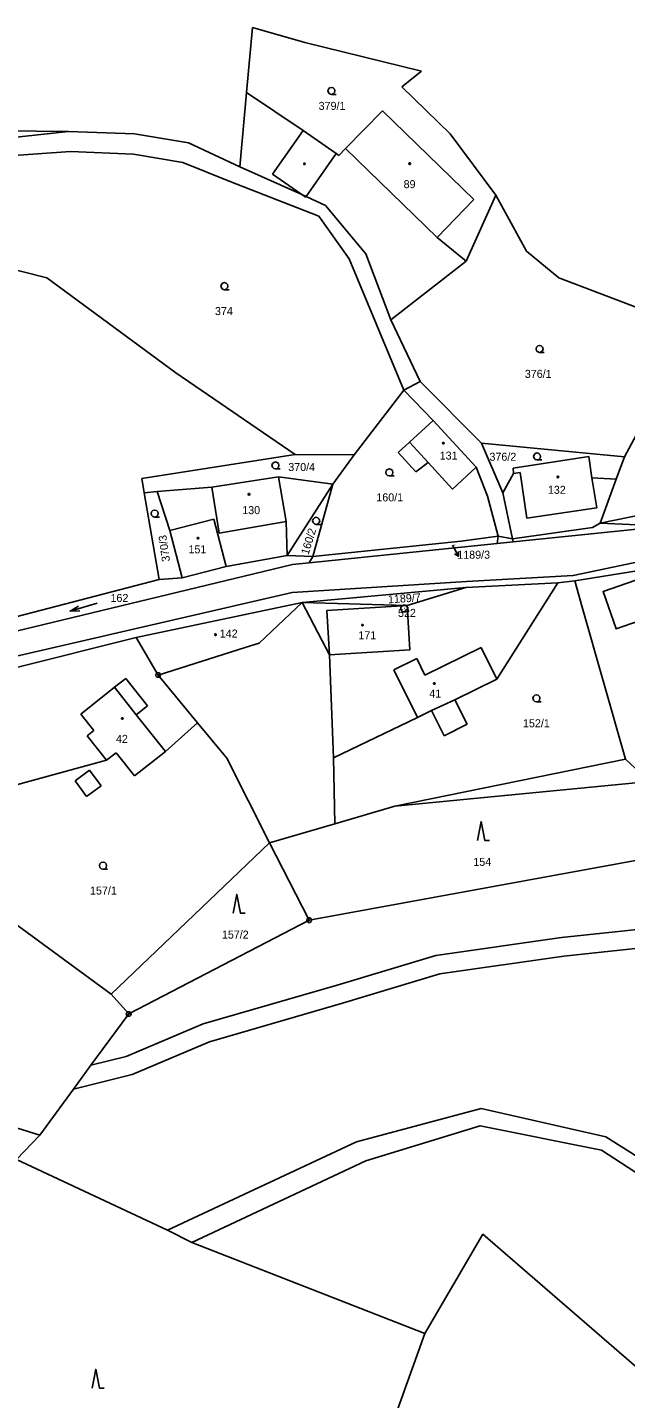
# Model space of a CAD drawing. Extents: x -694465 to -690527, y -983694 to -978978.
# Drawn here: x -692006.8 to -691879.9, y -981699.8 to -981408.5 of the extents above; entities that cross this region are included whole.
import ezdxf

# ---------------------------------------------------------------- set-up
doc = ezdxf.new("R2010")
doc.units = 0
for name, color, linetype in [('Vrstva 1', 7, 'Continuous'), ('Vrstva 16', 7, 'Continuous'), ('Vrstva 17', 7, 'Continuous'), ('Vrstva 18', 7, 'Continuous'), ('Vrstva 19', 7, 'Continuous'), ('Vrstva 24', 7, 'Continuous'), ('Vrstva 25', 7, 'Continuous'), ('Vrstva 29', 7, 'Continuous')]:
    doc.layers.add(name, color=color, linetype=linetype)

msp = doc.modelspace()

# ---------------------------------------------------------------- linework, layer by layer
at = {"layer": 'Vrstva 1'}
for points in [[(-691960.31, -981422.28), (-691959.05, -981408.45)], [(-691959.05, -981408.45), (-691947.93, -981411.64)], [(-691947.93, -981411.64), (-691923.19, -981417.75)], [(-691923.19, -981417.75), (-691927.35, -981421.06)], [(-691960.31, -981422.28), (-691961.75, -981438.08)], [(-691948.3, -981430.35), (-691960.31, -981422.28)], [(-691927.35, -981421.06), (-691917.09, -981431.07)], [(-691931.5, -981426.15), (-691939.31, -981434.18)], [(-691912.09, -981445.03), (-691931.5, -981426.15)], [(-691998.1, -981430.59), (-692025.31, -981430.28)], [(-692024.87, -981433.45), (-691998.1, -981430.59)], [(-691984.09, -981431.07), (-691998.1, -981430.59)], [(-691972.62, -981432.99), (-691984.09, -981431.07)], [(-691954.81, -981439.64), (-691948.3, -981430.35)], [(-691941.31, -981435.25), (-691948.3, -981430.35)], [(-691917.09, -981431.07), (-691907.44, -981444.08)], [(-691961.75, -981438.08), (-691972.62, -981432.99)], [(-692024.77, -981436.75), (-691997.68, -981434.81)], [(-691997.68, -981434.81), (-691984.32, -981435.38)], [(-691984.32, -981435.38), (-691973.88, -981437.14)], [(-691941.31, -981435.25), (-691947.71, -981444.38)], [(-691940.73, -981435.65), (-691941.31, -981435.25)], [(-691939.31, -981434.18), (-691940.73, -981435.65)], [(-691919.9, -981453.06), (-691939.31, -981434.18)], [(-691973.88, -981437.14), (-691964.04, -981441.09)], [(-691948.62, -981443.97), (-691961.75, -981438.08)], [(-691948.62, -981443.97), (-691954.81, -981439.64)], [(-691964.04, -981441.09), (-691944.96, -981448.53)], [(-691947.71, -981444.38), (-691948.62, -981443.97)], [(-691947.82, -981444.53), (-691948.62, -981443.97)], [(-691947.71, -981444.38), (-691947.82, -981444.53)], [(-691943.54, -981446.25), (-691947.71, -981444.38)], [(-691919.9, -981453.06), (-691912.09, -981445.03)], [(-691907.44, -981444.08), (-691913.7, -981458.12)], [(-691907.44, -981444.08), (-691900.9, -981456)], [(-691944.96, -981448.53), (-691938.56, -981457.62)], [(-691935.01, -981456.58), (-691943.54, -981446.25)], [(-691913.7, -981458.12), (-691919.9, -981453.06)], [(-692002.71, -981461.65), (-692028.47, -981455.125)], [(-691929.7, -981470.56), (-691935.01, -981456.58)], [(-691900.9, -981456), (-691894.02, -981461.68)], [(-691938.56, -981457.62), (-691926.97, -981485.5)], [(-691929.7, -981470.56), (-691913.7, -981458.12)], [(-691975.31, -981481.82), (-692002.71, -981461.65)], [(-691894.02, -981461.68), (-691859.79, -981474.68)], [(-691923.5, -981483.65), (-691929.7, -981470.56)], [(-691949.98, -981499.18), (-691975.31, -981481.82)], [(-691923.5, -981483.65), (-691926.97, -981485.5)], [(-691910.48, -981496.76), (-691923.5, -981483.65)], [(-691880.14, -981499.65), (-691871.15, -981482.96)], [(-691926.97, -981485.5), (-691937.46, -981499.24)], [(-691926.97, -981485.5), (-691920.71, -981491.95)], [(-691920.71, -981491.95), (-691925.73, -981496.54)], [(-691920.71, -981491.95), (-691911.61, -981501.9)], [(-691925.73, -981496.54), (-691928.12, -981498.75)], [(-691925.73, -981496.54), (-691921.79, -981500.91)], [(-691880.14, -981499.65), (-691910.48, -981496.76)], [(-691905.91, -981507.34), (-691910.48, -981496.76)], [(-691982.58, -981504.28), (-691949.98, -981499.18)], [(-691949.98, -981499.18), (-691937.46, -981499.24)], [(-691937.46, -981499.24), (-691942.05, -981505.49)], [(-691928.12, -981498.75), (-691924.37, -981502.84)], [(-691924.37, -981502.84), (-691921.79, -981500.91)], [(-691921.79, -981500.91), (-691916.6, -981506.52)], [(-691887.69, -981499.6), (-691903.75, -981502.1)], [(-691887.06, -981504.16), (-691887.69, -981499.6)], [(-691881.88, -981504.45), (-691880.14, -981499.65)], [(-691953.55, -981503.96), (-691967.73, -981506.12)], [(-691942.05, -981505.49), (-691953.55, -981503.96)], [(-691953.55, -981503.96), (-691951.93, -981513.42)], [(-691916.6, -981506.52), (-691911.61, -981501.9)], [(-691911.61, -981501.9), (-691909.18, -981508.04)], [(-691903.65, -981503.23), (-691905.91, -981507.34)], [(-691903.75, -981502.1), (-691903.65, -981503.23)], [(-691902.26, -981503.03), (-691903.65, -981503.23)], [(-691900.85, -981512.7), (-691902.26, -981503.03)], [(-691982.06, -981507.3), (-691982.58, -981504.28)], [(-691967.73, -981506.12), (-691979.3, -981507.07)], [(-691967.73, -981506.12), (-691966.13, -981515.9)], [(-691951.71, -981520.67), (-691942.05, -981505.49)], [(-691942.05, -981505.49), (-691946.26, -981520.88)], [(-691881.88, -981504.45), (-691887.06, -981504.16)], [(-691887.06, -981504.16), (-691885.95, -981510.52)], [(-691885.25, -981513.76), (-691881.88, -981504.45)], [(-691979.3, -981507.07), (-691982.06, -981507.3)], [(-691978.88, -981525.74), (-691982.06, -981507.3)], [(-691979.3, -981507.07), (-691976.62, -981515.34)], [(-691909.18, -981508.04), (-691906.91, -981516.56)], [(-691903.87, -981517.12), (-691905.91, -981507.34)], [(-691854.51, -981507.49), (-691885.25, -981513.76)], [(-691885.95, -981510.52), (-691900.85, -981512.7)], [(-691976.62, -981515.34), (-691967.28, -981512.92)], [(-691976.62, -981515.34), (-691974.01, -981525.4)], [(-691967.28, -981512.92), (-691964.67, -981522.98)], [(-691966.13, -981515.9), (-691951.93, -981513.42)], [(-691951.93, -981513.42), (-691951.71, -981520.67)], [(-691903.87, -981517.12), (-691886.94, -981514.69)], [(-691871.29, -981514.43), (-691903.711, -981517.765)], [(-691886.94, -981514.69), (-691885.25, -981513.76)], [(-691885.25, -981513.76), (-691871.29, -981514.43)], [(-691907.112, -981518.114), (-691947.03, -981522.22)], [(-691914.8, -981517.61), (-691946.26, -981520.88)], [(-691906.91, -981516.56), (-691914.8, -981517.61)], [(-691906.91, -981516.56), (-691907.112, -981518.114)], [(-691903.711, -981517.765), (-691907.112, -981518.114)], [(-691906.91, -981516.56), (-691903.87, -981517.12)], [(-691903.87, -981517.12), (-691903.711, -981517.765)], [(-691964.67, -981522.98), (-691951.71, -981520.67)], [(-691946.26, -981520.88), (-691951.71, -981520.67)], [(-691946.26, -981520.88), (-691947.03, -981522.22)], [(-691867.12, -981519.87), (-691890.99, -981524.86)], [(-691950.59, -981522.54), (-692017.53, -981538.68)], [(-691974.01, -981525.4), (-691964.67, -981522.98)], [(-691947.03, -981522.22), (-691950.59, -981522.54)], [(-691890.67, -981526.02), (-691866.86, -981522.22)], [(-691873.74, -981533.36), (-691881.91, -981536.2), (-691884.65, -981528.31), (-691869.36, -981522.99), (-691866.59, -981530.95)], [(-691978.88, -981525.74), (-692017.51, -981535.79)], [(-691974.01, -981525.4), (-691978.88, -981525.74)], [(-691913.65, -981526.15), (-691950.65, -981528.48)], [(-691913.77, -981527.42), (-691894.24, -981526.47)], [(-691890.99, -981524.86), (-691913.65, -981526.15)], [(-691907.22, -981546.95), (-691894.24, -981526.47)], [(-691894.24, -981526.47), (-691890.67, -981526.02)], [(-691890.67, -981526.02), (-691889.08, -981531.6)], [(-692055.77, -981552.78), (-691950.65, -981528.48)], [(-691948.52, -981530.6), (-691913.77, -981527.42)], [(-691926.24, -981531.28), (-691913.77, -981527.42)], [(-691983.74, -981538.07), (-691948.52, -981530.6)], [(-691954.98, -981536.71), (-691948.52, -981530.6)], [(-691948.52, -981530.6), (-691942.72, -981541.78)], [(-691948.52, -981530.6), (-691926.24, -981531.28)], [(-691943.31, -981532.36), (-691926.24, -981531.28)], [(-691942.72, -981541.78), (-691943.31, -981532.36)], [(-691926.24, -981531.28), (-691925.64, -981540.7)], [(-691889.08, -981531.6), (-691879.91, -981563.92)], [(-692010.02, -981544.68), (-691983.74, -981538.07)], [(-691983.74, -981538.07), (-691979.09, -981546.04)], [(-691957.65, -981539.24), (-691954.98, -981536.71)], [(-691979.09, -981546.04), (-691960.6, -981540.18)], [(-691960.6, -981540.18), (-691957.65, -981539.24)], [(-691925.64, -981540.7), (-691942.72, -981541.78)], [(-691942.72, -981541.78), (-691941.89, -981563.64)], [(-691922.46, -981546.04), (-691910.56, -981540.17)], [(-691910.56, -981540.17), (-691907.22, -981546.95)], [(-691929.06, -981544.92), (-691924.19, -981542.52)], [(-691924.19, -981542.52), (-691922.46, -981546.04)], [(-691985.98, -981546.76), (-691988.35, -981548.64)], [(-691981.37, -981552.58), (-691985.98, -981546.76)], [(-691979.09, -981546.04), (-691970.71, -981556.2)], [(-691924.06, -981555.06), (-691929.06, -981544.92)], [(-691916.09, -981551.32), (-691907.22, -981546.95)], [(-691988.35, -981548.64), (-691995.53, -981554.32)], [(-691988.35, -981548.64), (-691983.75, -981554.46)], [(-691983.75, -981554.46), (-691981.37, -981552.58)], [(-691916.09, -981551.32), (-691921.05, -981553.58)], [(-691913.53, -981556.51), (-691916.09, -981551.32)], [(-691995.53, -981554.32), (-691992.75, -981557.84)], [(-691977.56, -981562.27), (-691983.75, -981554.46)], [(-691970.71, -981556.2), (-691977.56, -981562.27)], [(-691970.71, -981556.2), (-691964.55, -981563.67)], [(-691941.89, -981563.64), (-691924.06, -981555.06)], [(-691924.06, -981555.06), (-691921.05, -981553.58)], [(-691921.05, -981553.58), (-691918.42, -981558.92)], [(-691992.75, -981557.84), (-691994.16, -981558.96)], [(-691994.16, -981558.96), (-691990.06, -981564.15)], [(-691918.42, -981558.92), (-691913.53, -981556.51)], [(-691984.12, -981567.47), (-691977.56, -981562.27)], [(-691990.06, -981564.15), (-692009.94, -981569.56)], [(-691990.06, -981564.15), (-691988.03, -981562.54)], [(-691988.03, -981562.54), (-691984.12, -981567.47)], [(-691964.55, -981563.67), (-691955.43, -981581.68)], [(-691941.89, -981563.64), (-691941.628, -981577.644)], [(-691879.91, -981563.92), (-691928.86, -981573.91)], [(-691879.91, -981563.92), (-691874.8, -981568.66)], [(-691996.74, -981568.49), (-691993.65, -981566.25)], [(-691993.65, -981566.25), (-691991.21, -981569.61)], [(-691994.31, -981571.85), (-691996.74, -981568.49)], [(-691991.21, -981569.61), (-691994.31, -981571.85)], [(-691874.8, -981568.66), (-691928.86, -981573.91)], [(-691928.86, -981573.91), (-691941.628, -981577.644)], [(-691941.628, -981577.644), (-691955.43, -981581.68)], [(-691955.43, -981581.68), (-691989.06, -981613.87)], [(-691955.43, -981581.68), (-691947.03, -981598.12)], [(-691861.51, -981582.47), (-691947.03, -981598.12)], [(-691989.06, -981613.87), (-692014.65, -981595.08)], [(-691817.358, -981596.337), (-691839.162, -981599.874), (-691869.365, -981599.244), (-691893.483, -981601.784), (-691920.148, -981605.595), (-691941.085, -981611.942), (-691969.555, -981620.171), (-691985.911, -981627.095), (-691993.346, -981628.954)], [(-691947.03, -981598.12), (-691985.35, -981618.05)], [(-691818.088, -981600.507), (-691838.882, -981603.88), (-691869.197, -981603.248), (-691892.991, -981605.754), (-691919.28, -981609.511), (-691939.949, -981615.778), (-691968.215, -981623.947), (-691984.639, -981630.899), (-691997.048, -981634.003)], [(-691985.35, -981618.05), (-691989.06, -981613.87)], [(-691985.35, -981618.05), (-691993.346, -981628.954)], [(-691993.346, -981628.954), (-691997.048, -981634.003)], [(-691997.048, -981634.003), (-692004.24, -981643.81)], [(-692004.24, -981643.81), (-692028.22, -981636.32)], [(-691910.54, -981638.14), (-691936.98, -981645.2)], [(-691884.1, -981644.16), (-691910.54, -981638.14)], [(-692004.24, -981643.81), (-692009.13, -981648.98)], [(-691935.01, -981649.24), (-691910.72, -981641.81)], [(-691910.72, -981641.81), (-691885, -981646.97)], [(-691936.98, -981645.2), (-691977.09, -981663.95)], [(-691816.5, -981686.78), (-691884.1, -981644.16)], [(-692009.13, -981648.98), (-691977.09, -981663.95)], [(-691971.94, -981666.59), (-691935.01, -981649.24)], [(-691885, -981646.97), (-691819.04, -981689.93)], [(-691977.09, -981663.95), (-691971.94, -981666.59)], [(-691971.94, -981666.59), (-691922.46, -981685.96)], [(-691910.17, -981664.83), (-691922.46, -981685.96)], [(-691819.21, -981743.64), (-691910.17, -981664.83)], [(-691922.46, -981685.96), (-691963.41, -981800.11)]]:
    msp.add_lwpolyline(points, dxfattribs=at)
at = {"layer": 'Vrstva 24'}
for points in [[(-691926.636, -981531.186), (-691926.3, -981531.38), (-691926.106, -981531.716), (-691926.106, -981532.104), (-691926.3, -981532.44), (-691926.636, -981532.634), (-691927.024, -981532.634), (-691927.36, -981532.44), (-691927.554, -981532.104), (-691927.554, -981531.716), (-691927.36, -981531.38), (-691927.024, -981531.186)], [(-691978.936, -981545.564), (-691978.686, -981545.746), (-691978.59, -981546.04), (-691978.686, -981546.334), (-691978.936, -981546.516), (-691979.244, -981546.516), (-691979.494, -981546.334), (-691979.59, -981546.04), (-691979.494, -981545.746), (-691979.244, -981545.564)], [(-691946.876, -981597.644), (-691946.626, -981597.826), (-691946.53, -981598.12), (-691946.626, -981598.414), (-691946.876, -981598.596), (-691947.184, -981598.596), (-691947.434, -981598.414), (-691947.53, -981598.12), (-691947.434, -981597.826), (-691947.184, -981597.644)], [(-691985.196, -981617.574), (-691984.946, -981617.756), (-691984.85, -981618.05), (-691984.946, -981618.344), (-691985.196, -981618.526), (-691985.504, -981618.526), (-691985.754, -981618.344), (-691985.85, -981618.05), (-691985.754, -981617.756), (-691985.504, -981617.574)]]:
    msp.add_lwpolyline(points, close=True, dxfattribs=at)
for points in [[(-691926.88, -981531.91), (-691926.78, -981531.91)], [(-691979.209, -981546.04), (-691978.97, -981546.04)], [(-691947.149, -981598.12), (-691946.91, -981598.12)], [(-691985.469, -981618.05), (-691985.23, -981618.05)]]:
    msp.add_lwpolyline(points, dxfattribs=at)
at = {"layer": 'Vrstva 25'}
for points in [[(-691942.32, -981422.68), (-691942.695, -981422.579), (-691942.969, -981422.305), (-691943.07, -981421.93), (-691942.969, -981421.555), (-691942.695, -981421.281), (-691942.32, -981421.18), (-691941.945, -981421.281), (-691941.671, -981421.555), (-691941.57, -981421.93), (-691941.671, -981422.305), (-691941.945, -981422.579), (-691942.32, -981422.68), (-691941.32, -981422.681)], [(-691965.03, -981464.17), (-691965.405, -981464.069), (-691965.679, -981463.795), (-691965.78, -981463.42), (-691965.679, -981463.045), (-691965.405, -981462.771), (-691965.03, -981462.67), (-691964.655, -981462.771), (-691964.381, -981463.045), (-691964.28, -981463.42), (-691964.381, -981463.795), (-691964.655, -981464.069), (-691965.03, -981464.17), (-691964.03, -981464.171)], [(-691898.14, -981477.5), (-691898.515, -981477.399), (-691898.789, -981477.125), (-691898.89, -981476.75), (-691898.789, -981476.375), (-691898.515, -981476.101), (-691898.14, -981476), (-691897.765, -981476.101), (-691897.491, -981476.375), (-691897.39, -981476.75), (-691897.491, -981477.125), (-691897.765, -981477.399), (-691898.14, -981477.5), (-691897.14, -981477.501)], [(-691954.2, -981502.25), (-691954.575, -981502.149), (-691954.849, -981501.875), (-691954.95, -981501.5), (-691954.849, -981501.125), (-691954.575, -981500.851), (-691954.2, -981500.75), (-691953.825, -981500.851), (-691953.551, -981501.125), (-691953.45, -981501.5), (-691953.551, -981501.875), (-691953.825, -981502.149), (-691954.2, -981502.25), (-691953.2, -981502.251)], [(-691898.67, -981500.35), (-691899.045, -981500.249), (-691899.319, -981499.975), (-691899.42, -981499.6), (-691899.319, -981499.225), (-691899.045, -981498.951), (-691898.67, -981498.85), (-691898.295, -981498.951), (-691898.021, -981499.225), (-691897.92, -981499.6), (-691898.021, -981499.975), (-691898.295, -981500.249), (-691898.67, -981500.35), (-691897.67, -981500.351)], [(-691930.02, -981503.74), (-691930.395, -981503.639), (-691930.669, -981503.365), (-691930.77, -981502.99), (-691930.669, -981502.615), (-691930.395, -981502.341), (-691930.02, -981502.24), (-691929.645, -981502.341), (-691929.371, -981502.615), (-691929.27, -981502.99), (-691929.371, -981503.365), (-691929.645, -981503.639), (-691930.02, -981503.74), (-691929.02, -981503.741)], [(-691979.83, -981512.48), (-691980.205, -981512.379), (-691980.479, -981512.105), (-691980.58, -981511.73), (-691980.479, -981511.355), (-691980.205, -981511.081), (-691979.83, -981510.98), (-691979.455, -981511.081), (-691979.181, -981511.355), (-691979.08, -981511.73), (-691979.181, -981512.105), (-691979.455, -981512.379), (-691979.83, -981512.48), (-691978.83, -981512.481)], [(-691945.55, -981514.03), (-691945.925, -981513.929), (-691946.199, -981513.655), (-691946.3, -981513.28), (-691946.199, -981512.905), (-691945.925, -981512.631), (-691945.55, -981512.53), (-691945.175, -981512.631), (-691944.901, -981512.905), (-691944.8, -981513.28), (-691944.901, -981513.655), (-691945.175, -981513.929), (-691945.55, -981514.03), (-691944.55, -981514.031)], [(-691992.009, -981530.784), (-691997.771, -981532.456)], [(-691995.711, -981532.379), (-691997.771, -981532.456), (-691995.99, -981531.418)], [(-691898.8, -981551.73), (-691899.175, -981551.629), (-691899.449, -981551.355), (-691899.55, -981550.98), (-691899.449, -981550.605), (-691899.175, -981550.331), (-691898.8, -981550.23), (-691898.425, -981550.331), (-691898.151, -981550.605), (-691898.05, -981550.98), (-691898.151, -981551.355), (-691898.425, -981551.629), (-691898.8, -981551.73), (-691897.8, -981551.731)], [(-691911.29, -981581.18), (-691910.54, -981577.18), (-691909.79, -981581.18), (-691908.79, -981581.18)], [(-691990.81, -981587.28), (-691991.185, -981587.179), (-691991.459, -981586.905), (-691991.56, -981586.53), (-691991.459, -981586.155), (-691991.185, -981585.881), (-691990.81, -981585.78), (-691990.435, -981585.881), (-691990.161, -981586.155), (-691990.06, -981586.53), (-691990.161, -981586.905), (-691990.435, -981587.179), (-691990.81, -981587.28), (-691989.81, -981587.281)], [(-691963.15, -981596.63), (-691962.4, -981592.63), (-691961.65, -981596.63), (-691960.65, -981596.63)], [(-691993.07, -981697.53), (-691992.32, -981693.53), (-691991.57, -981697.53), (-691990.57, -981697.53)]]:
    msp.add_lwpolyline(points, dxfattribs=at)
for points in [[(-691947.963, -981437.288), (-691947.875, -981437.44), (-691947.963, -981437.592), (-691948.137, -981437.592), (-691948.225, -981437.44), (-691948.137, -981437.288)], [(-691925.613, -981437.248), (-691925.525, -981437.4), (-691925.613, -981437.552), (-691925.787, -981437.552), (-691925.875, -981437.4), (-691925.787, -981437.248)], [(-691918.473, -981496.608), (-691918.385, -981496.76), (-691918.473, -981496.912), (-691918.647, -981496.912), (-691918.735, -981496.76), (-691918.647, -981496.608)], [(-691894.163, -981503.818), (-691894.075, -981503.97), (-691894.163, -981504.122), (-691894.337, -981504.122), (-691894.425, -981503.97), (-691894.337, -981503.818)], [(-691959.723, -981507.498), (-691959.635, -981507.65), (-691959.723, -981507.802), (-691959.897, -981507.802), (-691959.985, -981507.65), (-691959.897, -981507.498)], [(-691970.553, -981516.808), (-691970.465, -981516.96), (-691970.553, -981517.112), (-691970.727, -981517.112), (-691970.815, -981516.96), (-691970.727, -981516.808)], [(-691935.653, -981535.268), (-691935.565, -981535.42), (-691935.653, -981535.572), (-691935.827, -981535.572), (-691935.915, -981535.42), (-691935.827, -981535.268)], [(-691966.833, -981537.308), (-691966.745, -981537.46), (-691966.833, -981537.612), (-691967.007, -981537.612), (-691967.095, -981537.46), (-691967.007, -981537.308)], [(-691920.393, -981547.688), (-691920.305, -981547.84), (-691920.393, -981547.992), (-691920.567, -981547.992), (-691920.655, -981547.84), (-691920.567, -981547.688)], [(-691986.623, -981555.098), (-691986.535, -981555.25), (-691986.623, -981555.402), (-691986.797, -981555.402), (-691986.885, -981555.25), (-691986.797, -981555.098)]]:
    msp.add_lwpolyline(points, close=True, dxfattribs=at)
at = {"layer": 'Vrstva 29'}
for points in [[(-691916.65, -981518.46), (-691915.348, -981520.802), (-691915.332, -981519.797)], [(-691916.21, -981520.285), (-691915.348, -981520.802)]]:
    msp.add_lwpolyline(points, dxfattribs=at)

# ---------------------------------------------------------------- texts
at = {"layer": 'Vrstva 16'}
msp.add_text('1189/3', height=1.7, dxfattribs=at).set_placement((-691915.607, -981521.33))
at = {"layer": 'Vrstva 17'}
msp.add_text('522', height=1.7, dxfattribs=at).set_placement((-691928.184, -981533.69))
at = {"layer": 'Vrstva 18'}
for s, height, p in [('379/1', 1.7, (-691945.032, -981425.97)), ('374', 1.7, (-691967.031, -981469.57)), ('376/1', 1.7, (-691901.272, -981482.9)), ('370/4', 1.7, (-691951.477, -981502.69)), ('376/2', 1.7, (-691908.774, -981500.51)), ('160/1', 1.7, (-691932.784, -981509.14)), ('1189/3', 0.2, (-691916.604, -981518.46)), ('162', 1.7, (-691989.21, -981530.51)), ('152/1', 1.7, (-691901.658, -981557.13)), ('154', 1.7, (-691912.193, -981586.58)), ('157/1', 1.7, (-691993.554, -981592.68)), ('157/2', 1.7, (-691965.566, -981602.03))]:
    msp.add_text(s, height=height, dxfattribs=at).set_placement(p)
for s, rotation, p in [('160/2', 72.88023, (-691947.198, -981520.604)), ('370/3', 98.09038, (-691976.564, -981521.848)), ('1189/7', 3.60963, (-691930.256, -981530.815))]:
    msp.add_text(s, height=1.7, rotation=rotation, dxfattribs=at).set_placement(p)
at = {"layer": 'Vrstva 19'}
for s, p in [('89', (-691926.992, -981442.6)), ('131', (-691919.335, -981500.26)), ('132', (-691896.377, -981507.54)), ('130', (-691961.24, -981511.86)), ('151', (-691972.655, -981520.18)), ('142', (-691966.01, -981538.07)), ('171', (-691936.598, -981538.44)), ('41', (-691921.547, -981550.83)), ('42', (-691988.049, -981560.45))]:
    msp.add_text(s, height=1.7, dxfattribs=at).set_placement(p)

doc.saveas('drawing.dxf')
